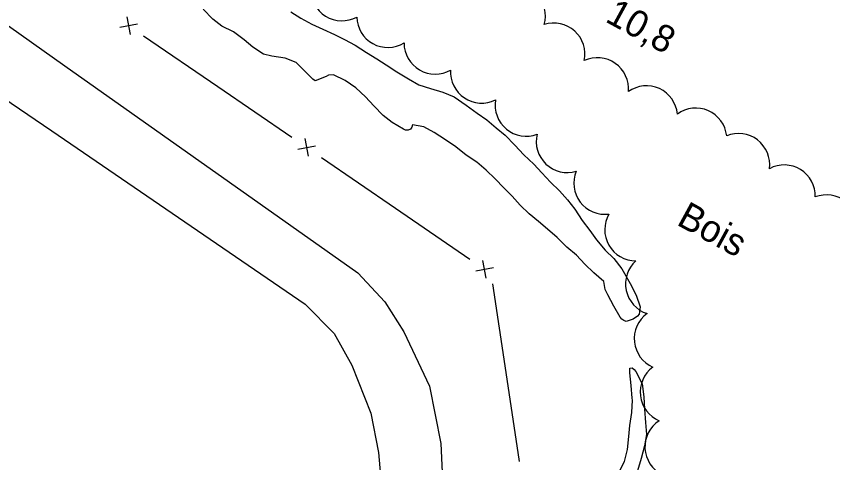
# Model space of a CAD drawing. Extents: x 219136 to 222520, y 5421589 to 5424530.
# Drawn here: x 221480.9 to 221571.8, y 5423389.8 to 5423439.4 of the extents above; entities that cross this region are included whole.
import ezdxf

# ---------------------------------------------------------------- set-up
doc = ezdxf.new("R2010")
doc.units = 0
for name, color, linetype in [('Level 2', 7, 'Continuous'), ('Level 3', 7, 'Continuous'), ('Level 37', 7, 'Continuous'), ('Level 44', 7, 'Continuous'), ('Level 56', 7, 'Continuous')]:
    doc.layers.add(name, color=color, linetype=linetype)

msp = doc.modelspace()

# ---------------------------------------------------------------- linework, layer by layer
at = {"layer": 'Level 2'}
for points in [[(221546.29, 5423409.9), (221545.16, 5423410.9), (221544.18, 5423411.85), (221543.23, 5423412.83), (221542.16, 5423413.73), (221541.08, 5423414.81), (221540.01, 5423415.75), (221539.01, 5423416.61), (221537.99, 5423417.44), (221536.98, 5423418.41), (221536.07, 5423419.41), (221535.16, 5423420.34), (221534.18, 5423421.35), (221533.19, 5423422.32), (221532.15, 5423423.19), (221530.94, 5423423.99), (221529.81, 5423424.9), (221528.66, 5423425.66), (221527.41, 5423426.5), (221526.23, 5423427.13), (221524.99, 5423427.35), (221524.89, 5423427.08), (221524.75, 5423426.85), (221524.5, 5423426.76), (221524.21, 5423426.76), (221523.96, 5423426.86), (221522.71, 5423427.61), (221521.73, 5423428.39), (221520.69, 5423429.46), (221519.74, 5423430.46), (221518.66, 5423431.48), (221517.48, 5423432.28), (221516.18, 5423432.9), (221515.61, 5423432.87), (221515.38, 5423432.74), (221514.15, 5423432.23), (221513.89, 5423432.41), (221512.93, 5423433.39), (221512.03, 5423434.29), (221510.81, 5423434.76), (221509.31, 5423434.99), (221508.38, 5423435.22), (221507.21, 5423435.99), (221506.25, 5423436.8), (221505.04, 5423437.71), (221503.73, 5423438.32), (221502.74, 5423439.1), (221501.68, 5423440.2)], [(221511.42, 5423439.91), (221512.54, 5423439.23), (221513.76, 5423438.56), (221515, 5423437.99), (221516.29, 5423437.4), (221517.42, 5423436.85), (221518.59, 5423436.21), (221519.87, 5423435.4), (221520.99, 5423434.7), (221522.06, 5423434.01), (221523.25, 5423433.24), (221524.55, 5423432.45), (221525.69, 5423431.8), (221526.99, 5423431.37), (221528.35, 5423430.99), (221529.63, 5423430.45), (221530.95, 5423429.53), (221532.19, 5423428.63), (221533.27, 5423427.89), (221534.31, 5423427.01)], [(221534.31, 5423427.01), (221535.29, 5423426.18), (221536.39, 5423425.09), (221537.36, 5423424.01), (221538.48, 5423422.98), (221539.38, 5423422.01), (221540.33, 5423420.97), (221541.34, 5423419.99), (221542.23, 5423419), (221543.06, 5423417.95), (221543.88, 5423416.71), (221544.71, 5423415.59), (221545.46, 5423414.56), (221546.45, 5423413.4), (221547.39, 5423412.47), (221548.28, 5423411.33), (221549.21, 5423409.71), (221549.88, 5423408.4), (221550.34, 5423407.1), (221550.21, 5423406.28), (221550.03, 5423406.07), (221549.57, 5423405.74), (221548.79, 5423405.47), (221548.51, 5423405.57), (221548.29, 5423405.73), (221548.09, 5423405.96), (221547.41, 5423407.17), (221546.75, 5423408.43), (221546.44, 5423409.03), (221546.29, 5423409.9)], [(221547.88, 5423388.53), (221548.59, 5423389.88), (221548.91, 5423391.24), (221549.06, 5423392.66), (221549.2, 5423393.91), (221549.41, 5423395.33), (221549.49, 5423396.7), (221549.45, 5423396.95), (221549.33, 5423398.36), (221549.17, 5423399.76), (221549.18, 5423400.27), (221549.44, 5423400.32), (221549.66, 5423400.14), (221549.85, 5423399.89), (221550.54, 5423398.55), (221550.75, 5423397.09), (221550.82, 5423395.72), (221550.94, 5423394.24)], [(221550.94, 5423394.24), (221551.02, 5423392.91), (221550.82, 5423391.63), (221550.46, 5423390.24), (221550.03, 5423388.85)]]:
    msp.add_lwpolyline(points, dxfattribs=at)
at = {"layer": 'Level 37'}
for p, q in [((221493.57, 5423437.4), (221493.2, 5423439.37)), ((221492.4, 5423438.2), (221494.37, 5423438.57)), ((221513.38, 5423423.85), (221513.01, 5423425.82)), ((221512.21, 5423424.65), (221514.18, 5423425.02)), ((221533.19, 5423410.3), (221532.82, 5423412.27)), ((221532.02, 5423411.1), (221533.99, 5423411.47))]:
    msp.add_line(p, q, dxfattribs=at)
for points in [[(221495.04, 5423437.25), (221503.29, 5423431.61)], [(221503.29, 5423431.61), (221511.54, 5423425.96)], [(221514.84, 5423423.7), (221523.1, 5423418.06)], [(221523.1, 5423418.06), (221531.35, 5423412.41)], [(221533.88, 5423409.67), (221535.37, 5423399.78)], [(221535.37, 5423399.78), (221536.86, 5423389.89)]]:
    msp.add_lwpolyline(points, dxfattribs=at)
at = {"layer": 'Level 44'}
for centre, start, end in [((221517.121, 5423442.386), 178.42894, 298.42894), ((221536.321, 5423439.446), 344.20417, 104.20418), ((221522.233, 5423439.42), 181.33611, 301.33611), ((221540.722, 5423435.208), 347.95341, 107.95341), ((221527.499, 5423436.45), 179.80607, 299.80607), ((221545.577, 5423431.347), 355.06633, 115.06633), ((221532.678, 5423433.225), 176.37198, 296.37198), ((221551.032, 5423428.223), 5.3265, 125.3265), ((221537.634, 5423429.551), 170.53071, 290.53071), ((221556.526, 5423425.749), 6.19336, 126.19336), ((221542.219, 5423425.506), 166.63851, 286.63851), ((221561.294, 5423422.921), 352.46266, 112.46266), ((221566.375, 5423419.419), 358.39283, 118.39283), ((221546.408, 5423420.855), 157.38029, 277.38029), ((221571.094, 5423416.093), 351.25092, 111.25092), ((221549.852, 5423415.685), 149.94704, 269.94704), ((221552.167, 5423409.647), 132.00934, 252.00934), ((221553.137, 5423403.553), 126.08831, 246.08831), ((221553.804, 5423397.609), 126.70597, 246.70597), ((221554.327, 5423391.526), 123.13007, 243.13007)]:
    msp.add_arc(centre, 3.464, start, end, dxfattribs=at)
at = {"layer": 'Level 56'}
for points in [[(221433.06, 5423470.41), (221439.75, 5423466.68), (221447.71, 5423461.28), (221486.25, 5423433.92), (221518.89, 5423410.9), (221521.9, 5423407.66), (221524.03, 5423404.3), (221526.87, 5423398.29), (221528.13, 5423391.9), (221528.45, 5423385.47)], [(221433.49, 5423461.67), (221458.44, 5423444.61), (221484.83, 5423426.69), (221513.04, 5423407.4), (221516.26, 5423404.15), (221518.24, 5423400.61), (221520.35, 5423395.27), (221521.21, 5423390.88), (221521.64, 5423385.78)]]:
    msp.add_lwpolyline(points, dxfattribs=at)

# ---------------------------------------------------------------- texts
at = {"layer": 'Level 3'}
msp.add_text('10,8', height=3, rotation=331.383, dxfattribs=at).set_placement((221546.32, 5423438.89))
at = {"layer": 'Level 44'}
msp.add_text('Bois', height=3, rotation=331.35475, dxfattribs=at).set_placement((221554.27, 5423416.29))

doc.saveas('drawing.dxf')
